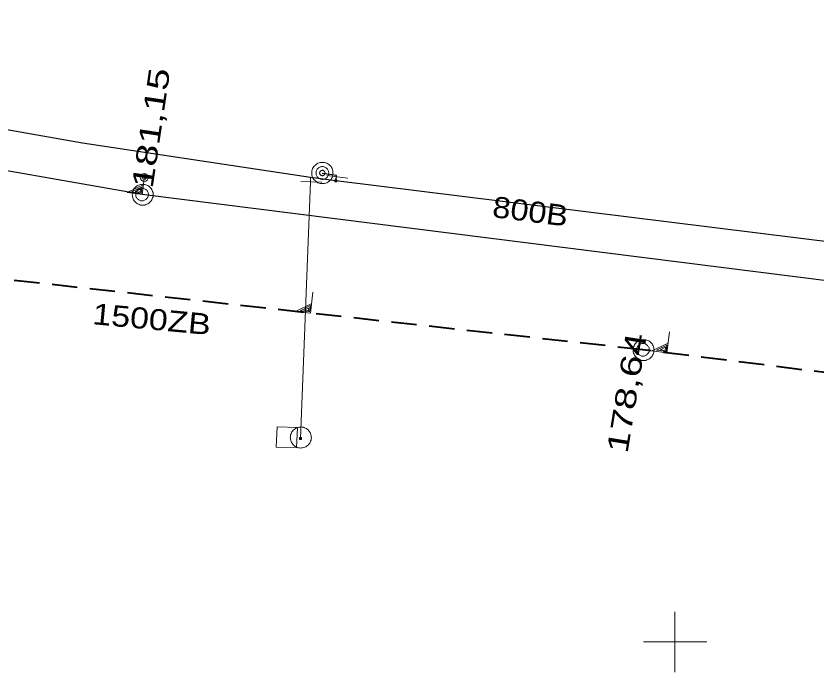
# Model space of a CAD drawing. Extents: x -740851 to -738888, y -1041382 to -1040235.
# Drawn here: x -740181.25 to -740143.3, y -1040451.43 to -1040420.3 of the extents above; entities that cross this region are included whole.
import ezdxf

# ---------------------------------------------------------------- set-up
doc = ezdxf.new("R2010")
doc.units = 0
doc.header["$LTSCALE"] = 0.4
doc.linetypes.add('MEDIUM_DASHED', pattern=[4.5, 3, -1.5])
for name, color, linetype, lineweight in [('1', 7, 'Continuous', 13), ('18', 7, 'Continuous', 13), ('38', 7, 'Continuous', 13), ('8', 7, 'Continuous', 13)]:
    doc.layers.add(name, color=color, linetype=linetype, lineweight=lineweight)

msp = doc.modelspace()

# ---------------------------------------------------------------- linework, layer by layer
at = {"layer": '1'}
for p, q in [((-740150, -1040448.571), (-740150, -1040451.429)), ((-740151.48, -1040450), (-740148.48, -1040450))]:
    msp.add_line(p, q, dxfattribs=at)
at = {"layer": '18', "lineweight": 25}
for p, q in [((-740175.27, -1040428.77), (-740216.38, -1040421.57)), ((-740136.73, -1040433.63), (-740175.27, -1040428.77))]:
    msp.add_line(p, q, dxfattribs=at)
at = {"layer": '18', "linetype": 'MEDIUM_DASHED', "lineweight": 40}
for p, q in [((-740151.51, -1040436.14), (-740197.01, -1040431.12)), ((-740093.97, -1040443.35), (-740151.51, -1040436.14))]:
    msp.add_line(p, q, dxfattribs=at)
at = {"layer": '18'}
for points in [[(-740175.142, -1040427.774), (-740175.267, -1040428.768), (-740175.977, -1040428.678), (-740175.211, -1040428.319)], [(-740175.276, -1040428.412), (-740175.312, -1040428.702), (-740175.765, -1040428.645), (-740175.271, -1040428.413)], [(-740175.341, -1040428.51), (-740175.359, -1040428.655), (-740175.592, -1040428.626), (-740175.336, -1040428.511)], [(-740167.162, -1040433.399), (-740167.273, -1040434.399), (-740167.986, -1040434.32), (-740167.223, -1040433.947)], [(-740167.286, -1040434.042), (-740167.319, -1040434.333), (-740167.774, -1040434.283), (-740167.282, -1040434.042)], [(-740167.351, -1040434.141), (-740167.367, -1040434.287), (-740167.6, -1040434.261), (-740167.346, -1040434.142)], [(-740150.246, -1040435.28), (-740150.371, -1040436.28), (-740151.085, -1040436.191), (-740150.314, -1040435.829)], [(-740150.38, -1040435.923), (-740150.416, -1040436.214), (-740150.872, -1040436.157), (-740150.375, -1040435.923)], [(-740150.445, -1040436.021), (-740150.463, -1040436.167), (-740150.697, -1040436.138), (-740150.44, -1040436.022)]]:
    msp.add_lwpolyline(points, dxfattribs=at)
for points in [[(-740174.74, -1040428.78), (-740174.75, -1040428.73), (-740174.75, -1040428.68), (-740174.77, -1040428.63), (-740174.79, -1040428.58), (-740174.81, -1040428.53), (-740174.84, -1040428.49), (-740174.87, -1040428.45), (-740174.91, -1040428.41), (-740174.95, -1040428.38), (-740174.99, -1040428.35), (-740175.04, -1040428.33), (-740175.09, -1040428.31), (-740175.14, -1040428.29), (-740175.19, -1040428.29), (-740175.24, -1040428.28), (-740175.29, -1040428.29), (-740175.34, -1040428.29), (-740175.39, -1040428.31), (-740175.44, -1040428.33), (-740175.49, -1040428.35), (-740175.53, -1040428.38), (-740175.57, -1040428.41), (-740175.61, -1040428.45), (-740175.64, -1040428.49), (-740175.67, -1040428.53), (-740175.69, -1040428.58), (-740175.71, -1040428.63), (-740175.73, -1040428.68), (-740175.73, -1040428.73), (-740175.74, -1040428.78), (-740175.73, -1040428.83), (-740175.73, -1040428.88), (-740175.71, -1040428.93), (-740175.69, -1040428.98), (-740175.67, -1040429.03), (-740175.64, -1040429.07), (-740175.61, -1040429.11), (-740175.57, -1040429.15), (-740175.53, -1040429.18), (-740175.49, -1040429.21), (-740175.44, -1040429.23), (-740175.39, -1040429.25), (-740175.34, -1040429.27), (-740175.29, -1040429.27), (-740175.24, -1040429.28), (-740175.19, -1040429.27), (-740175.14, -1040429.27), (-740175.09, -1040429.25), (-740175.04, -1040429.23), (-740174.99, -1040429.21), (-740174.95, -1040429.18), (-740174.91, -1040429.15), (-740174.87, -1040429.11), (-740174.84, -1040429.07), (-740174.81, -1040429.03), (-740174.79, -1040428.98), (-740174.77, -1040428.93), (-740174.75, -1040428.88), (-740174.75, -1040428.83)], [(-740174.97, -1040428.77), (-740174.97, -1040428.74), (-740174.976, -1040428.71), (-740174.982, -1040428.68), (-740174.994, -1040428.65), (-740175.012, -1040428.62), (-740175.03, -1040428.596), (-740175.048, -1040428.572), (-740175.072, -1040428.548), (-740175.096, -1040428.53), (-740175.12, -1040428.512), (-740175.15, -1040428.494), (-740175.18, -1040428.482), (-740175.21, -1040428.476), (-740175.24, -1040428.47), (-740175.27, -1040428.47), (-740175.3, -1040428.47), (-740175.33, -1040428.476), (-740175.36, -1040428.482), (-740175.39, -1040428.494), (-740175.42, -1040428.512), (-740175.444, -1040428.53), (-740175.468, -1040428.548), (-740175.492, -1040428.572), (-740175.51, -1040428.596), (-740175.528, -1040428.62), (-740175.546, -1040428.65), (-740175.558, -1040428.68), (-740175.564, -1040428.71), (-740175.57, -1040428.74), (-740175.57, -1040428.77), (-740175.57, -1040428.8), (-740175.564, -1040428.83), (-740175.558, -1040428.86), (-740175.546, -1040428.89), (-740175.528, -1040428.92), (-740175.51, -1040428.944), (-740175.492, -1040428.968), (-740175.468, -1040428.992), (-740175.444, -1040429.01), (-740175.42, -1040429.028), (-740175.39, -1040429.046), (-740175.36, -1040429.058), (-740175.33, -1040429.064), (-740175.3, -1040429.07), (-740175.27, -1040429.07), (-740175.24, -1040429.07), (-740175.21, -1040429.064), (-740175.18, -1040429.058), (-740175.15, -1040429.046), (-740175.12, -1040429.028), (-740175.096, -1040429.01), (-740175.072, -1040428.992), (-740175.048, -1040428.968), (-740175.03, -1040428.944), (-740175.012, -1040428.92), (-740174.994, -1040428.89), (-740174.982, -1040428.86), (-740174.976, -1040428.83), (-740174.97, -1040428.8)], [(-740150.98, -1040436.15), (-740150.99, -1040436.1), (-740150.99, -1040436.05), (-740151.01, -1040436), (-740151.03, -1040435.95), (-740151.05, -1040435.9), (-740151.08, -1040435.86), (-740151.11, -1040435.82), (-740151.15, -1040435.78), (-740151.19, -1040435.75), (-740151.23, -1040435.72), (-740151.28, -1040435.7), (-740151.33, -1040435.68), (-740151.38, -1040435.66), (-740151.43, -1040435.66), (-740151.48, -1040435.65), (-740151.53, -1040435.66), (-740151.58, -1040435.66), (-740151.63, -1040435.68), (-740151.68, -1040435.7), (-740151.73, -1040435.72), (-740151.77, -1040435.75), (-740151.81, -1040435.78), (-740151.85, -1040435.82), (-740151.88, -1040435.86), (-740151.91, -1040435.9), (-740151.93, -1040435.95), (-740151.95, -1040436), (-740151.97, -1040436.05), (-740151.97, -1040436.1), (-740151.98, -1040436.15), (-740151.97, -1040436.2), (-740151.97, -1040436.25), (-740151.95, -1040436.3), (-740151.93, -1040436.35), (-740151.91, -1040436.4), (-740151.88, -1040436.44), (-740151.85, -1040436.48), (-740151.81, -1040436.52), (-740151.77, -1040436.55), (-740151.73, -1040436.58), (-740151.68, -1040436.6), (-740151.63, -1040436.62), (-740151.58, -1040436.64), (-740151.53, -1040436.64), (-740151.48, -1040436.65), (-740151.43, -1040436.64), (-740151.38, -1040436.64), (-740151.33, -1040436.62), (-740151.28, -1040436.6), (-740151.23, -1040436.58), (-740151.19, -1040436.55), (-740151.15, -1040436.52), (-740151.11, -1040436.48), (-740151.08, -1040436.44), (-740151.05, -1040436.4), (-740151.03, -1040436.35), (-740151.01, -1040436.3), (-740150.99, -1040436.25), (-740150.99, -1040436.2)], [(-740151.21, -1040436.14), (-740151.21, -1040436.11), (-740151.216, -1040436.08), (-740151.222, -1040436.05), (-740151.234, -1040436.02), (-740151.252, -1040435.99), (-740151.27, -1040435.966), (-740151.288, -1040435.942), (-740151.312, -1040435.918), (-740151.336, -1040435.9), (-740151.36, -1040435.882), (-740151.39, -1040435.864), (-740151.42, -1040435.852), (-740151.45, -1040435.846), (-740151.48, -1040435.84), (-740151.51, -1040435.84), (-740151.54, -1040435.84), (-740151.57, -1040435.846), (-740151.6, -1040435.852), (-740151.63, -1040435.864), (-740151.66, -1040435.882), (-740151.684, -1040435.9), (-740151.708, -1040435.918), (-740151.732, -1040435.942), (-740151.75, -1040435.966), (-740151.768, -1040435.99), (-740151.786, -1040436.02), (-740151.798, -1040436.05), (-740151.804, -1040436.08), (-740151.81, -1040436.11), (-740151.81, -1040436.14), (-740151.81, -1040436.17), (-740151.804, -1040436.2), (-740151.798, -1040436.23), (-740151.786, -1040436.26), (-740151.768, -1040436.29), (-740151.75, -1040436.314), (-740151.732, -1040436.338), (-740151.708, -1040436.362), (-740151.684, -1040436.38), (-740151.66, -1040436.398), (-740151.63, -1040436.416), (-740151.6, -1040436.428), (-740151.57, -1040436.434), (-740151.54, -1040436.44), (-740151.51, -1040436.44), (-740151.48, -1040436.44), (-740151.45, -1040436.434), (-740151.42, -1040436.428), (-740151.39, -1040436.416), (-740151.36, -1040436.398), (-740151.336, -1040436.38), (-740151.312, -1040436.362), (-740151.288, -1040436.338), (-740151.27, -1040436.314), (-740151.252, -1040436.29), (-740151.234, -1040436.26), (-740151.222, -1040436.23), (-740151.216, -1040436.2), (-740151.21, -1040436.17)]]:
    msp.add_lwpolyline(points, close=True, dxfattribs=at)
for centre, radius in [((-740175.166, -1040427.957), 0.189), ((-740175.166, -1040427.955), 0.0933)]:
    msp.add_circle(centre, radius, dxfattribs=at)
at = {"layer": '38'}
for p, q in [((-740167.273, -1040427.971), (-740167.28, -1040428.17)), ((-740167.28, -1040428.17), (-740167.75, -1040440.35))]:
    msp.add_line(p, q, dxfattribs=at)
at = {"layer": '8'}
for p, q in [((-740165.51, -1040428), (-740166.51, -1040427.871)), ((-740166.74, -1040428.189), (-740167.74, -1040428.154)), ((-740166.123, -1040428.169), (-740166.023, -1040428.069)), ((-740166.123, -1040428.069), (-740166.023, -1040428.169)), ((-740166.123, -1040428.069), (-740166.123, -1040428.089)), ((-740166.123, -1040428.069), (-740166.103, -1040428.069)), ((-740166.123, -1040428.169), (-740166.123, -1040428.149)), ((-740166.123, -1040428.169), (-740166.103, -1040428.169)), ((-740166.023, -1040428.069), (-740166.043, -1040428.069)), ((-740166.023, -1040428.169), (-740166.043, -1040428.169)), ((-740166.023, -1040428.069), (-740166.023, -1040428.089)), ((-740166.023, -1040428.169), (-740166.023, -1040428.149)), ((-740167.803, -1040440.397), (-740167.699, -1040440.301)), ((-740167.803, -1040440.397), (-740167.802, -1040440.377)), ((-740167.803, -1040440.397), (-740167.783, -1040440.398)), ((-740167.799, -1040440.297), (-740167.8, -1040440.317)), ((-740167.703, -1040440.401), (-740167.799, -1040440.297)), ((-740167.799, -1040440.297), (-740167.779, -1040440.298)), ((-740167.703, -1040440.401), (-740167.723, -1040440.4)), ((-740167.699, -1040440.301), (-740167.719, -1040440.3)), ((-740167.703, -1040440.401), (-740167.702, -1040440.381)), ((-740167.699, -1040440.301), (-740167.7, -1040440.321))]:
    msp.add_line(p, q, dxfattribs=at)
at = {"layer": '8', "lineweight": 25}
msp.add_line((-740166.074, -1040428.12), (-740166.05, -1040427.931), dxfattribs=at)
for points in [[(-740166.074, -1040428.12), (-740167.273, -1040427.971), (-740178.09, -1040426.33), (-740212.31, -1040420.3)], [(-740166.05, -1040427.931), (-740166.045, -1040427.861), (-740166.73, -1040427.78)], [(-740052.4, -1040440.83), (-740138.15, -1040431.58), (-740166.074, -1040428.12)]]:
    msp.add_lwpolyline(points, dxfattribs=at)
at = {"layer": '8'}
for points in [[(-740166.215, -1040427.749), (-740166.215, -1040427.704), (-740166.215, -1040427.643), (-740166.23, -1040427.598), (-740166.245, -1040427.537), (-740166.276, -1040427.492), (-740166.306, -1040427.446), (-740166.336, -1040427.416), (-740166.382, -1040427.371), (-740166.412, -1040427.34), (-740166.457, -1040427.31), (-740166.503, -1040427.28), (-740166.563, -1040427.265), (-740166.609, -1040427.249), (-740166.669, -1040427.249), (-740166.715, -1040427.249), (-740166.776, -1040427.249), (-740166.821, -1040427.249), (-740166.866, -1040427.265), (-740166.927, -1040427.28), (-740166.973, -1040427.31), (-740167.018, -1040427.34), (-740167.048, -1040427.371), (-740167.094, -1040427.416), (-740167.124, -1040427.446), (-740167.154, -1040427.492), (-740167.185, -1040427.537), (-740167.2, -1040427.598), (-740167.215, -1040427.643), (-740167.215, -1040427.704), (-740167.215, -1040427.749), (-740167.215, -1040427.81), (-740167.215, -1040427.855), (-740167.2, -1040427.901), (-740167.185, -1040427.962), (-740167.154, -1040428.007), (-740167.124, -1040428.052), (-740167.094, -1040428.083), (-740167.048, -1040428.128), (-740167.018, -1040428.158), (-740166.973, -1040428.189), (-740166.927, -1040428.219), (-740166.866, -1040428.234), (-740166.821, -1040428.249), (-740166.776, -1040428.249), (-740166.715, -1040428.249), (-740166.669, -1040428.249), (-740166.609, -1040428.249), (-740166.563, -1040428.234), (-740166.503, -1040428.219), (-740166.457, -1040428.189), (-740166.412, -1040428.158), (-740166.382, -1040428.128), (-740166.336, -1040428.083), (-740166.306, -1040428.052), (-740166.276, -1040428.007), (-740166.245, -1040427.962), (-740166.23, -1040427.901), (-740166.215, -1040427.855), (-740166.215, -1040427.81)], [(-740166.412, -1040427.749), (-740166.412, -1040427.719), (-740166.427, -1040427.689), (-740166.427, -1040427.658), (-740166.442, -1040427.628), (-740166.457, -1040427.598), (-740166.473, -1040427.568), (-740166.488, -1040427.552), (-740166.518, -1040427.522), (-740166.533, -1040427.507), (-740166.563, -1040427.492), (-740166.594, -1040427.477), (-740166.624, -1040427.462), (-740166.654, -1040427.462), (-740166.685, -1040427.446), (-740166.715, -1040427.446), (-740166.745, -1040427.446), (-740166.776, -1040427.462), (-740166.806, -1040427.462), (-740166.836, -1040427.477), (-740166.866, -1040427.492), (-740166.897, -1040427.507), (-740166.912, -1040427.522), (-740166.942, -1040427.552), (-740166.957, -1040427.568), (-740166.973, -1040427.598), (-740166.988, -1040427.628), (-740167.003, -1040427.658), (-740167.003, -1040427.689), (-740167.018, -1040427.719), (-740167.018, -1040427.749), (-740167.018, -1040427.78), (-740167.003, -1040427.81), (-740167.003, -1040427.84), (-740166.988, -1040427.871), (-740166.973, -1040427.901), (-740166.957, -1040427.931), (-740166.942, -1040427.946), (-740166.912, -1040427.977), (-740166.897, -1040427.992), (-740166.866, -1040428.007), (-740166.836, -1040428.022), (-740166.806, -1040428.037), (-740166.776, -1040428.037), (-740166.745, -1040428.052), (-740166.715, -1040428.052), (-740166.685, -1040428.052), (-740166.654, -1040428.037), (-740166.624, -1040428.037), (-740166.594, -1040428.022), (-740166.563, -1040428.007), (-740166.533, -1040427.992), (-740166.518, -1040427.977), (-740166.488, -1040427.946), (-740166.473, -1040427.931), (-740166.457, -1040427.901), (-740166.442, -1040427.871), (-740166.427, -1040427.84), (-740166.427, -1040427.81), (-740166.412, -1040427.78)], [(-740166.579, -1040427.749), (-740166.579, -1040427.734), (-740166.594, -1040427.719), (-740166.594, -1040427.704), (-740166.594, -1040427.689), (-740166.609, -1040427.689), (-740166.609, -1040427.674), (-740166.624, -1040427.658), (-740166.639, -1040427.643), (-740166.654, -1040427.643), (-740166.654, -1040427.628), (-740166.669, -1040427.628), (-740166.685, -1040427.628), (-740166.7, -1040427.613), (-740166.715, -1040427.613), (-740166.73, -1040427.613), (-740166.745, -1040427.628), (-740166.76, -1040427.628), (-740166.776, -1040427.628), (-740166.776, -1040427.643), (-740166.791, -1040427.643), (-740166.806, -1040427.658), (-740166.821, -1040427.674), (-740166.836, -1040427.689), (-740166.836, -1040427.704), (-740166.836, -1040427.719), (-740166.851, -1040427.734), (-740166.851, -1040427.749), (-740166.851, -1040427.765), (-740166.836, -1040427.78), (-740166.836, -1040427.795), (-740166.836, -1040427.81), (-740166.821, -1040427.825), (-740166.806, -1040427.84), (-740166.791, -1040427.855), (-740166.776, -1040427.871), (-740166.76, -1040427.871), (-740166.745, -1040427.871), (-740166.73, -1040427.886), (-740166.715, -1040427.886), (-740166.7, -1040427.886), (-740166.685, -1040427.871), (-740166.669, -1040427.871), (-740166.654, -1040427.871), (-740166.639, -1040427.855), (-740166.624, -1040427.84), (-740166.609, -1040427.825), (-740166.609, -1040427.81), (-740166.594, -1040427.81), (-740166.594, -1040427.795), (-740166.594, -1040427.78), (-740166.579, -1040427.765)], [(-740166.023, -1040428.119), (-740166.023, -1040428.114), (-740166.024, -1040428.109), (-740166.025, -1040428.104), (-740166.027, -1040428.099), (-740166.03, -1040428.094), (-740166.033, -1040428.09), (-740166.036, -1040428.086), (-740166.04, -1040428.082), (-740166.044, -1040428.079), (-740166.048, -1040428.076), (-740166.053, -1040428.073), (-740166.058, -1040428.071), (-740166.063, -1040428.07), (-740166.068, -1040428.069), (-740166.073, -1040428.069), (-740166.078, -1040428.069), (-740166.083, -1040428.07), (-740166.088, -1040428.071), (-740166.093, -1040428.073), (-740166.098, -1040428.076), (-740166.102, -1040428.079), (-740166.106, -1040428.082), (-740166.11, -1040428.086), (-740166.113, -1040428.09), (-740166.116, -1040428.094), (-740166.119, -1040428.099), (-740166.121, -1040428.104), (-740166.122, -1040428.109), (-740166.123, -1040428.114), (-740166.123, -1040428.119), (-740166.123, -1040428.124), (-740166.122, -1040428.129), (-740166.121, -1040428.134), (-740166.119, -1040428.139), (-740166.116, -1040428.144), (-740166.113, -1040428.148), (-740166.11, -1040428.152), (-740166.106, -1040428.156), (-740166.102, -1040428.159), (-740166.098, -1040428.162), (-740166.093, -1040428.165), (-740166.088, -1040428.167), (-740166.083, -1040428.168), (-740166.078, -1040428.169), (-740166.073, -1040428.169), (-740166.068, -1040428.169), (-740166.063, -1040428.168), (-740166.058, -1040428.167), (-740166.053, -1040428.165), (-740166.048, -1040428.162), (-740166.044, -1040428.159), (-740166.04, -1040428.156), (-740166.036, -1040428.152), (-740166.033, -1040428.148), (-740166.03, -1040428.144), (-740166.027, -1040428.139), (-740166.025, -1040428.134), (-740166.024, -1040428.129), (-740166.023, -1040428.124)], [(-740167.94, -1040440.792), (-740167.903, -1040439.829), (-740168.866, -1040439.792), (-740168.903, -1040440.755)], [(-740167.718, -1040439.801), (-740167.768, -1040439.809), (-740167.818, -1040439.807), (-740167.869, -1040439.825), (-740167.92, -1040439.843), (-740167.97, -1040439.861), (-740168.012, -1040439.89), (-740168.053, -1040439.918), (-740168.094, -1040439.957), (-740168.126, -1040439.996), (-740168.157, -1040440.034), (-740168.179, -1040440.084), (-740168.201, -1040440.133), (-740168.223, -1040440.182), (-740168.225, -1040440.232), (-740168.237, -1040440.282), (-740168.229, -1040440.332), (-740168.231, -1040440.382), (-740168.213, -1040440.433), (-740168.195, -1040440.484), (-740168.177, -1040440.534), (-740168.148, -1040440.576), (-740168.12, -1040440.617), (-740168.081, -1040440.658), (-740168.042, -1040440.69), (-740168.004, -1040440.721), (-740167.954, -1040440.743), (-740167.905, -1040440.765), (-740167.856, -1040440.787), (-740167.806, -1040440.789), (-740167.756, -1040440.801), (-740167.706, -1040440.793), (-740167.656, -1040440.795), (-740167.605, -1040440.777), (-740167.554, -1040440.759), (-740167.504, -1040440.741), (-740167.462, -1040440.712), (-740167.421, -1040440.684), (-740167.38, -1040440.645), (-740167.348, -1040440.607), (-740167.317, -1040440.568), (-740167.295, -1040440.518), (-740167.273, -1040440.469), (-740167.251, -1040440.42), (-740167.249, -1040440.37), (-740167.237, -1040440.32), (-740167.245, -1040440.27), (-740167.243, -1040440.22), (-740167.261, -1040440.169), (-740167.279, -1040440.118), (-740167.297, -1040440.068), (-740167.326, -1040440.027), (-740167.354, -1040439.985), (-740167.393, -1040439.944), (-740167.432, -1040439.912), (-740167.47, -1040439.881), (-740167.52, -1040439.859), (-740167.569, -1040439.837), (-740167.618, -1040439.815), (-740167.668, -1040439.813)], [(-740167.749, -1040440.299), (-740167.754, -1040440.299), (-740167.759, -1040440.3), (-740167.764, -1040440.301), (-740167.769, -1040440.302), (-740167.775, -1040440.305), (-740167.779, -1040440.308), (-740167.783, -1040440.311), (-740167.787, -1040440.315), (-740167.79, -1040440.319), (-740167.793, -1040440.322), (-740167.796, -1040440.327), (-740167.799, -1040440.332), (-740167.8, -1040440.337), (-740167.801, -1040440.342), (-740167.801, -1040440.347), (-740167.801, -1040440.352), (-740167.801, -1040440.357), (-740167.8, -1040440.362), (-740167.798, -1040440.367), (-740167.795, -1040440.372), (-740167.792, -1040440.376), (-740167.79, -1040440.381), (-740167.786, -1040440.385), (-740167.782, -1040440.388), (-740167.778, -1040440.391), (-740167.773, -1040440.394), (-740167.768, -1040440.396), (-740167.763, -1040440.398), (-740167.758, -1040440.399), (-740167.753, -1040440.399), (-740167.748, -1040440.399), (-740167.743, -1040440.398), (-740167.738, -1040440.398), (-740167.733, -1040440.396), (-740167.728, -1040440.393), (-740167.724, -1040440.39), (-740167.72, -1040440.387), (-740167.716, -1040440.383), (-740167.712, -1040440.38), (-740167.709, -1040440.376), (-740167.706, -1040440.371), (-740167.704, -1040440.366), (-740167.703, -1040440.361), (-740167.701, -1040440.356), (-740167.701, -1040440.351), (-740167.701, -1040440.346), (-740167.702, -1040440.341), (-740167.703, -1040440.336), (-740167.705, -1040440.331), (-740167.707, -1040440.326), (-740167.71, -1040440.322), (-740167.713, -1040440.318), (-740167.717, -1040440.313), (-740167.721, -1040440.31), (-740167.725, -1040440.307), (-740167.73, -1040440.304), (-740167.734, -1040440.302), (-740167.739, -1040440.3), (-740167.744, -1040440.299)]]:
    msp.add_lwpolyline(points, close=True, dxfattribs=at)

# ---------------------------------------------------------------- texts
at = {"layer": '18'}
for s, rotation, width, p in [('181,15', 81.516, 1.4, (-740174.773, -1040428.517)), ('800B', 352.701, 1.15, (-740158.694, -1040429.837)), ('1500ZB', 354.704, 1.2, (-740177.652, -1040434.921)), ('178,64', 80.76, 1.4, (-740152.245, -1040441.095))]:
    msp.add_text(s, height=1, rotation=rotation, dxfattribs=dict(at, width=width)).set_placement(p)

doc.saveas('drawing.dxf')
